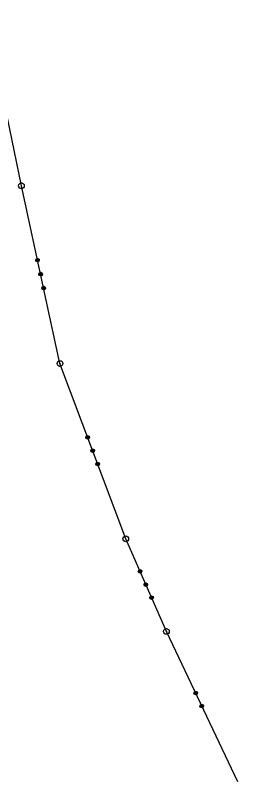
# Model space of a CAD drawing. Extents: x -866656 to -858817, y -1041816 to -1038653.
# Drawn here: x -864631.9 to -864593, y -1041786.7 to -1041652.7 of the extents above; entities that cross this region are included whole.
import ezdxf

# ---------------------------------------------------------------- set-up
doc = ezdxf.new("R2010")
doc.units = 0
doc.layers.add('Vrstva 1', color=7, linetype='Continuous')
doc.layers.add('Vrstva 3', color=7, linetype='Continuous')

msp = doc.modelspace()

# ---------------------------------------------------------------- linework, layer by layer
at = {"layer": 'Vrstva 1'}
for centre, radius in [((-864630.82, -1041682.53), 0.5), ((-864630.82, -1041682.53), 0.5), ((-864630.82, -1041682.53), 0.01), ((-864630.82, -1041682.53), 0.01), ((-864624.07, -1041713.62), 0.5), ((-864624.07, -1041713.62), 0.5), ((-864624.07, -1041713.62), 0.01), ((-864624.07, -1041713.62), 0.01), ((-864612.57, -1041744.24), 0.5), ((-864612.57, -1041744.24), 0.5), ((-864612.57, -1041744.24), 0.01), ((-864612.57, -1041744.24), 0.01), ((-864605.48, -1041760.42), 0.5), ((-864605.48, -1041760.42), 0.5), ((-864605.48, -1041760.42), 0.01), ((-864605.48, -1041760.42), 0.01)]:
    msp.add_circle(centre, radius, dxfattribs=at)
at = {"layer": 'Vrstva 3'}
for p, q in [((-864630.82, -1041682.53), (-864636.95, -1041652.74)), ((-864630.82, -1041682.53), (-864636.95, -1041652.74)), ((-864624.07, -1041713.62), (-864630.82, -1041682.53)), ((-864624.07, -1041713.62), (-864630.82, -1041682.53)), ((-864628.31, -1041695.5), (-864628.16, -1041695.26)), ((-864628.31, -1041695.5), (-864628.16, -1041695.26)), ((-864628.27, -1041695.7), (-864628.31, -1041695.5)), ((-864628.27, -1041695.7), (-864628.31, -1041695.5)), ((-864628.14, -1041695.36), (-864628.21, -1041695.48)), ((-864628.14, -1041695.36), (-864628.21, -1041695.48)), ((-864628.21, -1041695.48), (-864627.82, -1041695.39)), ((-864628.21, -1041695.48), (-864627.82, -1041695.39)), ((-864627.8, -1041695.49), (-864628.19, -1041695.58)), ((-864627.8, -1041695.49), (-864628.19, -1041695.58)), ((-864627.78, -1041695.59), (-864628.17, -1041695.67)), ((-864627.78, -1041695.59), (-864628.17, -1041695.67)), ((-864628.16, -1041695.26), (-864627.96, -1041695.22)), ((-864628.16, -1041695.26), (-864627.96, -1041695.22)), ((-864627.94, -1041695.32), (-864628.14, -1041695.36)), ((-864627.94, -1041695.32), (-864628.14, -1041695.36)), ((-864627.96, -1041695.22), (-864627.72, -1041695.37)), ((-864627.96, -1041695.22), (-864627.72, -1041695.37)), ((-864627.68, -1041695.57), (-864627.83, -1041695.81)), ((-864627.68, -1041695.57), (-864627.83, -1041695.81)), ((-864627.82, -1041695.39), (-864627.78, -1041695.59)), ((-864627.82, -1041695.39), (-864627.78, -1041695.59)), ((-864627.72, -1041695.37), (-864627.68, -1041695.57)), ((-864627.72, -1041695.37), (-864627.68, -1041695.57)), ((-864628.03, -1041695.85), (-864628.27, -1041695.7)), ((-864628.03, -1041695.85), (-864628.27, -1041695.7)), ((-864628.17, -1041695.67), (-864628.05, -1041695.75)), ((-864628.17, -1041695.67), (-864628.05, -1041695.75)), ((-864628.05, -1041695.75), (-864627.86, -1041695.71)), ((-864628.05, -1041695.75), (-864627.86, -1041695.71)), ((-864627.83, -1041695.81), (-864628.03, -1041695.85)), ((-864627.83, -1041695.81), (-864628.03, -1041695.85)), ((-864627.78, -1041697.94), (-864627.63, -1041697.71)), ((-864627.78, -1041697.94), (-864627.63, -1041697.71)), ((-864627.74, -1041698.14), (-864627.78, -1041697.94)), ((-864627.74, -1041698.14), (-864627.78, -1041697.94)), ((-864627.5, -1041698.29), (-864627.74, -1041698.14)), ((-864627.5, -1041698.29), (-864627.74, -1041698.14)), ((-864627.61, -1041697.8), (-864627.68, -1041697.92)), ((-864627.61, -1041697.8), (-864627.68, -1041697.92)), ((-864627.68, -1041697.92), (-864627.29, -1041697.84)), ((-864627.68, -1041697.92), (-864627.29, -1041697.84)), ((-864627.27, -1041697.93), (-864627.66, -1041698.02)), ((-864627.27, -1041697.93), (-864627.66, -1041698.02)), ((-864627.25, -1041698.03), (-864627.64, -1041698.12)), ((-864627.25, -1041698.03), (-864627.64, -1041698.12)), ((-864627.64, -1041698.12), (-864627.52, -1041698.19)), ((-864627.64, -1041698.12), (-864627.52, -1041698.19)), ((-864627.63, -1041697.71), (-864627.43, -1041697.66)), ((-864627.63, -1041697.71), (-864627.43, -1041697.66)), ((-864627.41, -1041697.76), (-864627.61, -1041697.8)), ((-864627.41, -1041697.76), (-864627.61, -1041697.8)), ((-864627.52, -1041698.19), (-864627.33, -1041698.15)), ((-864627.52, -1041698.19), (-864627.33, -1041698.15)), ((-864627.3, -1041698.25), (-864627.5, -1041698.29)), ((-864627.3, -1041698.25), (-864627.5, -1041698.29)), ((-864627.43, -1041697.66), (-864627.19, -1041697.82)), ((-864627.43, -1041697.66), (-864627.19, -1041697.82)), ((-864627.15, -1041698.01), (-864627.3, -1041698.25)), ((-864627.15, -1041698.01), (-864627.3, -1041698.25)), ((-864627.29, -1041697.84), (-864627.25, -1041698.03)), ((-864627.29, -1041697.84), (-864627.25, -1041698.03)), ((-864627.19, -1041697.82), (-864627.15, -1041698.01)), ((-864627.19, -1041697.82), (-864627.15, -1041698.01)), ((-864627.25, -1041700.39), (-864627.1, -1041700.15)), ((-864627.25, -1041700.39), (-864627.1, -1041700.15)), ((-864627.21, -1041700.58), (-864627.25, -1041700.39)), ((-864627.21, -1041700.58), (-864627.25, -1041700.39)), ((-864626.97, -1041700.73), (-864627.21, -1041700.58)), ((-864626.97, -1041700.73), (-864627.21, -1041700.58)), ((-864627.08, -1041700.25), (-864627.15, -1041700.36)), ((-864627.08, -1041700.25), (-864627.15, -1041700.36)), ((-864627.15, -1041700.36), (-864626.76, -1041700.28)), ((-864627.15, -1041700.36), (-864626.76, -1041700.28)), ((-864626.74, -1041700.38), (-864627.13, -1041700.46)), ((-864626.74, -1041700.38), (-864627.13, -1041700.46)), ((-864626.72, -1041700.47), (-864627.11, -1041700.56)), ((-864626.72, -1041700.47), (-864627.11, -1041700.56)), ((-864627.11, -1041700.56), (-864626.99, -1041700.64)), ((-864627.11, -1041700.56), (-864626.99, -1041700.64)), ((-864627.1, -1041700.15), (-864626.9, -1041700.1)), ((-864627.1, -1041700.15), (-864626.9, -1041700.1)), ((-864626.88, -1041700.2), (-864627.08, -1041700.25)), ((-864626.88, -1041700.2), (-864627.08, -1041700.25)), ((-864626.99, -1041700.64), (-864626.8, -1041700.59)), ((-864626.99, -1041700.64), (-864626.8, -1041700.59)), ((-864626.77, -1041700.69), (-864626.97, -1041700.73)), ((-864626.77, -1041700.69), (-864626.97, -1041700.73)), ((-864626.9, -1041700.1), (-864626.66, -1041700.26)), ((-864626.9, -1041700.1), (-864626.66, -1041700.26)), ((-864626.62, -1041700.45), (-864626.77, -1041700.69)), ((-864626.62, -1041700.45), (-864626.77, -1041700.69)), ((-864626.76, -1041700.28), (-864626.72, -1041700.47)), ((-864626.76, -1041700.28), (-864626.72, -1041700.47)), ((-864626.66, -1041700.26), (-864626.62, -1041700.45)), ((-864626.66, -1041700.26), (-864626.62, -1041700.45)), ((-864612.57, -1041744.24), (-864624.07, -1041713.62)), ((-864612.57, -1041744.24), (-864624.07, -1041713.62)), ((-864619.55, -1041726.51), (-864619.43, -1041726.25)), ((-864619.55, -1041726.51), (-864619.43, -1041726.25)), ((-864619.46, -1041726.47), (-864619.08, -1041726.33)), ((-864619.46, -1041726.47), (-864619.08, -1041726.33)), ((-864619.4, -1041726.34), (-864619.46, -1041726.47)), ((-864619.4, -1041726.34), (-864619.46, -1041726.47)), ((-864619.43, -1041726.25), (-864619.25, -1041726.18)), ((-864619.43, -1041726.25), (-864619.25, -1041726.18)), ((-864619.05, -1041726.43), (-864619.42, -1041726.57)), ((-864619.05, -1041726.43), (-864619.42, -1041726.57)), ((-864619.21, -1041726.27), (-864619.4, -1041726.34)), ((-864619.21, -1041726.27), (-864619.4, -1041726.34)), ((-864619.25, -1041726.18), (-864618.99, -1041726.3)), ((-864619.25, -1041726.18), (-864618.99, -1041726.3)), ((-864619.08, -1041726.33), (-864619.01, -1041726.52)), ((-864619.08, -1041726.33), (-864619.01, -1041726.52)), ((-864618.99, -1041726.3), (-864618.92, -1041726.48)), ((-864618.99, -1041726.3), (-864618.92, -1041726.48)), ((-864619.48, -1041726.7), (-864619.55, -1041726.51)), ((-864619.48, -1041726.7), (-864619.55, -1041726.51)), ((-864619.22, -1041726.81), (-864619.48, -1041726.7)), ((-864619.22, -1041726.81), (-864619.48, -1041726.7)), ((-864619.01, -1041726.52), (-864619.39, -1041726.66)), ((-864619.01, -1041726.52), (-864619.39, -1041726.66)), ((-864619.39, -1041726.66), (-864619.26, -1041726.72)), ((-864619.39, -1041726.66), (-864619.26, -1041726.72)), ((-864619.26, -1041726.72), (-864619.07, -1041726.65)), ((-864619.26, -1041726.72), (-864619.07, -1041726.65)), ((-864619.04, -1041726.74), (-864619.22, -1041726.81)), ((-864619.04, -1041726.74), (-864619.22, -1041726.81)), ((-864618.92, -1041726.48), (-864619.04, -1041726.74)), ((-864618.92, -1041726.48), (-864619.04, -1041726.74)), ((-864618.67, -1041728.85), (-864618.55, -1041728.59)), ((-864618.67, -1041728.85), (-864618.55, -1041728.59)), ((-864618.6, -1041729.04), (-864618.67, -1041728.85)), ((-864618.6, -1041729.04), (-864618.67, -1041728.85)), ((-864618.34, -1041729.15), (-864618.6, -1041729.04)), ((-864618.34, -1041729.15), (-864618.6, -1041729.04)), ((-864618.58, -1041728.81), (-864618.2, -1041728.67)), ((-864618.58, -1041728.81), (-864618.2, -1041728.67)), ((-864618.52, -1041728.68), (-864618.58, -1041728.81)), ((-864618.52, -1041728.68), (-864618.58, -1041728.81)), ((-864618.55, -1041728.59), (-864618.37, -1041728.52)), ((-864618.55, -1041728.59), (-864618.37, -1041728.52)), ((-864618.17, -1041728.77), (-864618.54, -1041728.91)), ((-864618.17, -1041728.77), (-864618.54, -1041728.91)), ((-864618.33, -1041728.61), (-864618.52, -1041728.68)), ((-864618.33, -1041728.61), (-864618.52, -1041728.68)), ((-864618.13, -1041728.86), (-864618.51, -1041729)), ((-864618.13, -1041728.86), (-864618.51, -1041729)), ((-864618.51, -1041729), (-864618.38, -1041729.06)), ((-864618.51, -1041729), (-864618.38, -1041729.06)), ((-864618.38, -1041729.06), (-864618.19, -1041728.99)), ((-864618.38, -1041729.06), (-864618.19, -1041728.99)), ((-864618.37, -1041728.52), (-864618.11, -1041728.64)), ((-864618.37, -1041728.52), (-864618.11, -1041728.64)), ((-864618.16, -1041729.08), (-864618.34, -1041729.15)), ((-864618.16, -1041729.08), (-864618.34, -1041729.15)), ((-864618.2, -1041728.67), (-864618.13, -1041728.86)), ((-864618.2, -1041728.67), (-864618.13, -1041728.86)), ((-864618.04, -1041728.82), (-864618.16, -1041729.08)), ((-864618.04, -1041728.82), (-864618.16, -1041729.08)), ((-864618.11, -1041728.64), (-864618.04, -1041728.82)), ((-864618.11, -1041728.64), (-864618.04, -1041728.82)), ((-864617.79, -1041731.19), (-864617.68, -1041730.93)), ((-864617.79, -1041731.19), (-864617.68, -1041730.93)), ((-864617.72, -1041731.38), (-864617.79, -1041731.19)), ((-864617.72, -1041731.38), (-864617.79, -1041731.19)), ((-864617.46, -1041731.49), (-864617.72, -1041731.38)), ((-864617.46, -1041731.49), (-864617.72, -1041731.38)), ((-864617.7, -1041731.15), (-864617.32, -1041731.01)), ((-864617.7, -1041731.15), (-864617.32, -1041731.01)), ((-864617.64, -1041731.02), (-864617.7, -1041731.15)), ((-864617.64, -1041731.02), (-864617.7, -1041731.15)), ((-864617.68, -1041730.93), (-864617.49, -1041730.86)), ((-864617.68, -1041730.93), (-864617.49, -1041730.86)), ((-864617.29, -1041731.11), (-864617.66, -1041731.25)), ((-864617.29, -1041731.11), (-864617.66, -1041731.25)), ((-864617.45, -1041730.95), (-864617.64, -1041731.02)), ((-864617.45, -1041730.95), (-864617.64, -1041731.02)), ((-864617.25, -1041731.2), (-864617.63, -1041731.34)), ((-864617.25, -1041731.2), (-864617.63, -1041731.34)), ((-864617.63, -1041731.34), (-864617.5, -1041731.4)), ((-864617.63, -1041731.34), (-864617.5, -1041731.4)), ((-864617.5, -1041731.4), (-864617.31, -1041731.33)), ((-864617.5, -1041731.4), (-864617.31, -1041731.33)), ((-864617.49, -1041730.86), (-864617.23, -1041730.98)), ((-864617.49, -1041730.86), (-864617.23, -1041730.98)), ((-864617.28, -1041731.42), (-864617.46, -1041731.49)), ((-864617.28, -1041731.42), (-864617.46, -1041731.49)), ((-864617.32, -1041731.01), (-864617.25, -1041731.2)), ((-864617.32, -1041731.01), (-864617.25, -1041731.2)), ((-864617.16, -1041731.16), (-864617.28, -1041731.42)), ((-864617.16, -1041731.16), (-864617.28, -1041731.42)), ((-864617.23, -1041730.98), (-864617.16, -1041731.16)), ((-864617.23, -1041730.98), (-864617.16, -1041731.16)), ((-864605.48, -1041760.42), (-864612.57, -1041744.24)), ((-864605.48, -1041760.42), (-864612.57, -1041744.24)), ((-864610.38, -1041749.98), (-864610.28, -1041749.71)), ((-864610.38, -1041749.98), (-864610.28, -1041749.71)), ((-864610.3, -1041750.16), (-864610.38, -1041749.98)), ((-864610.3, -1041750.16), (-864610.38, -1041749.98)), ((-864610.04, -1041750.26), (-864610.3, -1041750.16)), ((-864610.04, -1041750.26), (-864610.3, -1041750.16)), ((-864610.29, -1041749.94), (-864609.93, -1041749.78)), ((-864610.29, -1041749.94), (-864609.93, -1041749.78)), ((-864610.24, -1041749.81), (-864610.29, -1041749.94)), ((-864610.24, -1041749.81), (-864610.29, -1041749.94)), ((-864610.28, -1041749.71), (-864610.1, -1041749.63)), ((-864610.28, -1041749.71), (-864610.1, -1041749.63)), ((-864609.89, -1041749.87), (-864610.25, -1041750.03)), ((-864609.89, -1041749.87), (-864610.25, -1041750.03)), ((-864610.06, -1041749.72), (-864610.24, -1041749.81)), ((-864610.06, -1041749.72), (-864610.24, -1041749.81)), ((-864609.84, -1041749.96), (-864610.21, -1041750.12)), ((-864609.84, -1041749.96), (-864610.21, -1041750.12)), ((-864610.21, -1041750.12), (-864610.08, -1041750.17)), ((-864610.21, -1041750.12), (-864610.08, -1041750.17)), ((-864610.1, -1041749.63), (-864609.83, -1041749.74)), ((-864610.1, -1041749.63), (-864609.83, -1041749.74)), ((-864610.08, -1041750.17), (-864609.9, -1041750.09)), ((-864610.08, -1041750.17), (-864609.9, -1041750.09)), ((-864609.86, -1041750.18), (-864610.04, -1041750.26)), ((-864609.86, -1041750.18), (-864610.04, -1041750.26)), ((-864609.93, -1041749.78), (-864609.84, -1041749.96)), ((-864609.93, -1041749.78), (-864609.84, -1041749.96)), ((-864609.75, -1041749.92), (-864609.86, -1041750.18)), ((-864609.75, -1041749.92), (-864609.86, -1041750.18)), ((-864609.83, -1041749.74), (-864609.75, -1041749.92)), ((-864609.83, -1041749.74), (-864609.75, -1041749.92)), ((-864609.38, -1041752.27), (-864609.28, -1041752)), ((-864609.38, -1041752.27), (-864609.28, -1041752)), ((-864609.3, -1041752.45), (-864609.38, -1041752.27)), ((-864609.3, -1041752.45), (-864609.38, -1041752.27)), ((-864609.04, -1041752.55), (-864609.3, -1041752.45)), ((-864609.04, -1041752.55), (-864609.3, -1041752.45)), ((-864609.29, -1041752.23), (-864608.92, -1041752.07)), ((-864609.29, -1041752.23), (-864608.92, -1041752.07)), ((-864609.24, -1041752.09), (-864609.29, -1041752.23)), ((-864609.24, -1041752.09), (-864609.29, -1041752.23)), ((-864609.28, -1041752), (-864609.09, -1041751.92)), ((-864609.28, -1041752), (-864609.09, -1041751.92)), ((-864608.88, -1041752.16), (-864609.25, -1041752.32)), ((-864608.88, -1041752.16), (-864609.25, -1041752.32)), ((-864609.05, -1041752.02), (-864609.24, -1041752.09)), ((-864609.05, -1041752.02), (-864609.24, -1041752.09)), ((-864608.84, -1041752.25), (-864609.21, -1041752.41)), ((-864608.84, -1041752.25), (-864609.21, -1041752.41)), ((-864609.21, -1041752.41), (-864609.08, -1041752.46)), ((-864609.21, -1041752.41), (-864609.08, -1041752.46)), ((-864609.09, -1041751.92), (-864608.83, -1041752.03)), ((-864609.09, -1041751.92), (-864608.83, -1041752.03)), ((-864609.08, -1041752.46), (-864608.89, -1041752.38)), ((-864609.08, -1041752.46), (-864608.89, -1041752.38)), ((-864608.85, -1041752.47), (-864609.04, -1041752.55)), ((-864608.85, -1041752.47), (-864609.04, -1041752.55)), ((-864608.92, -1041752.07), (-864608.84, -1041752.25)), ((-864608.92, -1041752.07), (-864608.84, -1041752.25)), ((-864608.75, -1041752.21), (-864608.85, -1041752.47)), ((-864608.75, -1041752.21), (-864608.85, -1041752.47)), ((-864608.83, -1041752.03), (-864608.75, -1041752.21)), ((-864608.83, -1041752.03), (-864608.75, -1041752.21)), ((-864608.38, -1041754.56), (-864608.27, -1041754.29)), ((-864608.38, -1041754.56), (-864608.27, -1041754.29)), ((-864608.3, -1041754.74), (-864608.38, -1041754.56)), ((-864608.3, -1041754.74), (-864608.38, -1041754.56)), ((-864608.29, -1041754.52), (-864607.92, -1041754.36)), ((-864608.29, -1041754.52), (-864607.92, -1041754.36)), ((-864608.23, -1041754.39), (-864608.29, -1041754.52)), ((-864608.23, -1041754.39), (-864608.29, -1041754.52)), ((-864608.27, -1041754.29), (-864608.09, -1041754.21)), ((-864608.27, -1041754.29), (-864608.09, -1041754.21)), ((-864607.88, -1041754.45), (-864608.24, -1041754.61)), ((-864607.88, -1041754.45), (-864608.24, -1041754.61)), ((-864608.05, -1041754.3), (-864608.23, -1041754.39)), ((-864608.05, -1041754.3), (-864608.23, -1041754.39)), ((-864607.84, -1041754.54), (-864608.2, -1041754.7)), ((-864607.84, -1041754.54), (-864608.2, -1041754.7)), ((-864608.09, -1041754.21), (-864607.83, -1041754.32)), ((-864608.09, -1041754.21), (-864607.83, -1041754.32)), ((-864607.92, -1041754.36), (-864607.84, -1041754.54)), ((-864607.92, -1041754.36), (-864607.84, -1041754.54)), ((-864607.75, -1041754.5), (-864607.85, -1041754.76)), ((-864607.75, -1041754.5), (-864607.85, -1041754.76)), ((-864607.83, -1041754.32), (-864607.75, -1041754.5)), ((-864607.83, -1041754.32), (-864607.75, -1041754.5)), ((-864608.03, -1041754.84), (-864608.3, -1041754.74)), ((-864608.03, -1041754.84), (-864608.3, -1041754.74)), ((-864608.2, -1041754.7), (-864608.07, -1041754.75)), ((-864608.2, -1041754.7), (-864608.07, -1041754.75)), ((-864608.07, -1041754.75), (-864607.89, -1041754.67)), ((-864608.07, -1041754.75), (-864607.89, -1041754.67)), ((-864607.85, -1041754.76), (-864608.03, -1041754.84)), ((-864607.85, -1041754.76), (-864608.03, -1041754.84)), ((-864593.02, -1041786.69), (-864605.48, -1041760.42)), ((-864593.02, -1041786.69), (-864605.48, -1041760.42)), ((-864600.68, -1041771.24), (-864600.58, -1041770.98)), ((-864600.68, -1041771.24), (-864600.58, -1041770.98)), ((-864600.59, -1041771.42), (-864600.68, -1041771.24)), ((-864600.59, -1041771.42), (-864600.68, -1041771.24)), ((-864600.59, -1041771.2), (-864600.23, -1041771.03)), ((-864600.59, -1041771.2), (-864600.23, -1041771.03)), ((-864600.54, -1041771.07), (-864600.59, -1041771.2)), ((-864600.54, -1041771.07), (-864600.59, -1041771.2)), ((-864600.33, -1041771.52), (-864600.59, -1041771.42)), ((-864600.33, -1041771.52), (-864600.59, -1041771.42)), ((-864600.58, -1041770.98), (-864600.4, -1041770.89)), ((-864600.58, -1041770.98), (-864600.4, -1041770.89)), ((-864600.36, -1041770.98), (-864600.54, -1041771.07)), ((-864600.36, -1041770.98), (-864600.54, -1041771.07)), ((-864600.18, -1041771.12), (-864600.54, -1041771.29)), ((-864600.18, -1041771.12), (-864600.54, -1041771.29)), ((-864600.14, -1041771.21), (-864600.5, -1041771.38)), ((-864600.14, -1041771.21), (-864600.5, -1041771.38)), ((-864600.5, -1041771.38), (-864600.37, -1041771.43)), ((-864600.5, -1041771.38), (-864600.37, -1041771.43)), ((-864600.4, -1041770.89), (-864600.14, -1041770.99)), ((-864600.4, -1041770.89), (-864600.14, -1041770.99)), ((-864600.37, -1041771.43), (-864600.19, -1041771.34)), ((-864600.37, -1041771.43), (-864600.19, -1041771.34)), ((-864600.15, -1041771.43), (-864600.33, -1041771.52)), ((-864600.15, -1041771.43), (-864600.33, -1041771.52)), ((-864600.23, -1041771.03), (-864600.14, -1041771.21)), ((-864600.23, -1041771.03), (-864600.14, -1041771.21)), ((-864600.05, -1041771.17), (-864600.15, -1041771.43)), ((-864600.05, -1041771.17), (-864600.15, -1041771.43)), ((-864600.14, -1041770.99), (-864600.05, -1041771.17)), ((-864600.14, -1041770.99), (-864600.05, -1041771.17)), ((-864599.61, -1041773.5), (-864599.51, -1041773.24)), ((-864599.61, -1041773.5), (-864599.51, -1041773.24)), ((-864599.52, -1041773.46), (-864599.16, -1041773.29)), ((-864599.52, -1041773.46), (-864599.16, -1041773.29)), ((-864599.47, -1041773.33), (-864599.52, -1041773.46)), ((-864599.47, -1041773.33), (-864599.52, -1041773.46)), ((-864599.51, -1041773.24), (-864599.33, -1041773.15)), ((-864599.51, -1041773.24), (-864599.33, -1041773.15)), ((-864599.29, -1041773.24), (-864599.47, -1041773.33)), ((-864599.29, -1041773.24), (-864599.47, -1041773.33)), ((-864599.33, -1041773.15), (-864599.06, -1041773.24)), ((-864599.33, -1041773.15), (-864599.06, -1041773.24)), ((-864599.16, -1041773.29), (-864599.07, -1041773.47)), ((-864599.16, -1041773.29), (-864599.07, -1041773.47)), ((-864599.06, -1041773.24), (-864598.98, -1041773.43)), ((-864599.06, -1041773.24), (-864598.98, -1041773.43)), ((-864599.52, -1041773.68), (-864599.61, -1041773.5)), ((-864599.52, -1041773.68), (-864599.61, -1041773.5)), ((-864599.25, -1041773.78), (-864599.52, -1041773.68)), ((-864599.25, -1041773.78), (-864599.52, -1041773.68)), ((-864599.11, -1041773.38), (-864599.47, -1041773.55)), ((-864599.11, -1041773.38), (-864599.47, -1041773.55)), ((-864599.07, -1041773.47), (-864599.43, -1041773.64)), ((-864599.07, -1041773.47), (-864599.43, -1041773.64)), ((-864599.43, -1041773.64), (-864599.3, -1041773.69)), ((-864599.43, -1041773.64), (-864599.3, -1041773.69)), ((-864599.3, -1041773.69), (-864599.12, -1041773.6)), ((-864599.3, -1041773.69), (-864599.12, -1041773.6)), ((-864599.07, -1041773.69), (-864599.25, -1041773.78)), ((-864599.07, -1041773.69), (-864599.25, -1041773.78)), ((-864598.98, -1041773.43), (-864599.07, -1041773.69)), ((-864598.98, -1041773.43), (-864599.07, -1041773.69))]:
    msp.add_line(p, q, dxfattribs=at)

doc.saveas('drawing.dxf')
